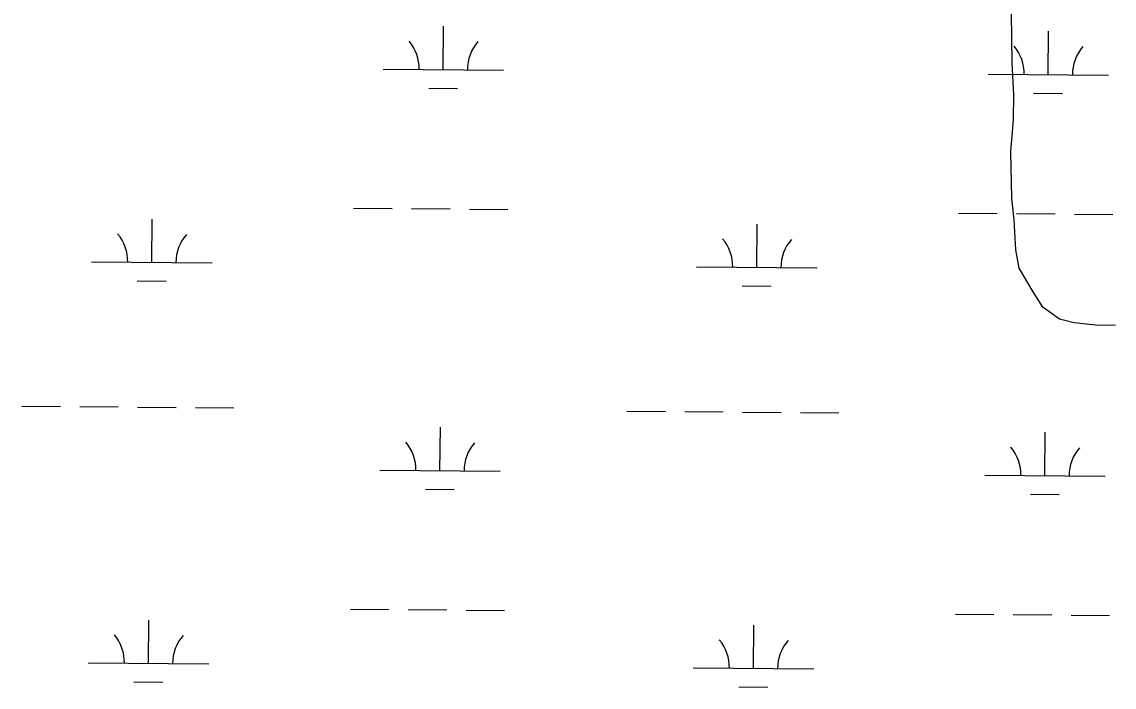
# Model space of a CAD drawing. Extents: x 3271442 to 3309282, y 752266 to 777610.
# Drawn here: x 3302518 to 3303425, y 774634 to 775185 of the extents above; entities that cross this region are included whole.
import ezdxf

# ---------------------------------------------------------------- set-up
doc = ezdxf.new("R2010")
doc.units = 0
doc.layers.add('V-SITE-VEGE', color=7, linetype='Continuous')
doc.layers.add('V-WETL-SWMP', color=7, linetype='Continuous')

msp = doc.modelspace()

# ---------------------------------------------------------------- linework, layer by layer
at = {"layer": 'V-SITE-VEGE'}
for p, q in [((3303340.08, 775151.44), (3303339.3, 775192.55)), ((3303341.44, 775124.91), (3303340.08, 775151.44)), ((3303340.98, 775104.34), (3303341.44, 775124.91)), ((3303338.92, 775077.75), (3303340.98, 775104.34)), ((3303339.65, 775039.21), (3303338.92, 775077.75)), ((3303341.71, 775021.26), (3303339.65, 775039.21)), ((3303343.03, 774996.45), (3303341.71, 775021.26)), ((3303345.9, 774981.08), (3303343.03, 774996.45)), ((3303357.41, 774961.6), (3303345.9, 774981.08)), ((3303365.36, 774948.9), (3303357.41, 774961.6)), ((3303379.25, 774938.89), (3303365.36, 774948.9)), ((3303391.31, 774935.69), (3303379.25, 774938.89)), ((3303411.91, 774933.51), (3303391.31, 774935.69)), ((3303425.61, 774933.77), (3303411.91, 774933.51))]:
    msp.add_line(p, q, dxfattribs=at)
at = {"layer": 'V-WETL-SWMP'}
for p, q in [((3302868.06, 775145.78), (3302868.35, 775181.78)), ((3303369.95, 775141.65), (3303370.24, 775177.65)), ((3302818.06, 775146.19), (3302918.05, 775145.37)), ((3303319.95, 775142.06), (3303419.95, 775141.24)), ((3302855.93, 775130.45), (3302879.93, 775130.25)), ((3303357.82, 775126.32), (3303381.82, 775126.12)), ((3302793.7, 775030.96), (3302825.7, 775030.7)), ((3302841.7, 775030.56), (3302873.7, 775030.3)), ((3302889.7, 775030.17), (3302921.7, 775029.91)), ((3302626.26, 774985.91), (3302626.56, 775021.91)), ((3303295.59, 775026.83), (3303327.59, 775026.56)), ((3303343.59, 775026.43), (3303375.59, 775026.17)), ((3303391.59, 775026.03), (3303423.59, 775025.77)), ((3303128.15, 774981.77), (3303128.45, 775017.77)), ((3302576.26, 774986.32), (3302676.26, 774985.5)), ((3303078.15, 774982.18), (3303178.15, 774981.36)), ((3302614.13, 774970.58), (3302638.13, 774970.38)), ((3303116.02, 774966.44), (3303140.02, 774966.24)), ((3302518.43, 774866.72), (3302550.43, 774866.46)), ((3302566.43, 774866.32), (3302598.43, 774866.06)), ((3302614.43, 774865.93), (3302646.43, 774865.67)), ((3302662.42, 774865.53), (3302694.42, 774865.27)), ((3303020.32, 774862.59), (3303052.32, 774862.32)), ((3303068.32, 774862.19), (3303100.32, 774861.93)), ((3303116.32, 774861.8), (3303148.32, 774861.53)), ((3303164.32, 774861.4), (3303196.31, 774861.14)), ((3302865.32, 774813.12), (3302865.61, 774849.12)), ((3303367.21, 774808.99), (3303367.5, 774844.98)), ((3302815.32, 774813.53), (3302915.31, 774812.71)), ((3303317.21, 774809.4), (3303417.21, 774808.57)), ((3302853.19, 774797.79), (3302877.19, 774797.59)), ((3303355.08, 774793.65), (3303379.08, 774793.46)), ((3302790.96, 774698.3), (3302822.96, 774698.03)), ((3302838.96, 774697.9), (3302870.96, 774697.64)), ((3302886.96, 774697.51), (3302918.96, 774697.24)), ((3303292.85, 774694.16), (3303324.85, 774693.9)), ((3303340.85, 774693.77), (3303372.85, 774693.5)), ((3303388.85, 774693.37), (3303420.85, 774693.11)), ((3302623.52, 774653.24), (3302623.82, 774689.24)), ((3303125.41, 774649.11), (3303125.71, 774685.11)), ((3302573.52, 774653.66), (3302673.52, 774652.83)), ((3303075.41, 774649.52), (3303175.41, 774648.7)), ((3302611.39, 774637.91), (3302635.39, 774637.71)), ((3303113.28, 774633.78), (3303137.28, 774633.58))]:
    msp.add_line(p, q, dxfattribs=at)
for centre, start, end in [((3302812.82, 775146.71), 358.75626, 40.29991), ((3302923.3, 775145.8), 138.75625, 180.29991), ((3303314.71, 775142.58), 358.75626, 40.29991), ((3303425.19, 775141.67), 138.75625, 180.29991), ((3302571.02, 774986.84), 358.75626, 40.29991), ((3302681.5, 774985.93), 138.75625, 180.29991), ((3303072.91, 774982.7), 358.75626, 40.29991), ((3303183.39, 774981.79), 138.75625, 180.29991), ((3302810.08, 774814.05), 358.75626, 40.29991), ((3302920.56, 774813.14), 138.75625, 180.29991), ((3303311.97, 774809.92), 358.75626, 40.29991), ((3303422.45, 774809), 138.75625, 180.29991), ((3302568.28, 774654.17), 358.75626, 40.29991), ((3302678.76, 774653.26), 138.75625, 180.29991), ((3303070.17, 774650.04), 358.75626, 40.29991), ((3303180.65, 774649.13), 138.75625, 180.29991)]:
    msp.add_arc(centre, 35.25, start, end, dxfattribs=at)

doc.saveas('drawing.dxf')
